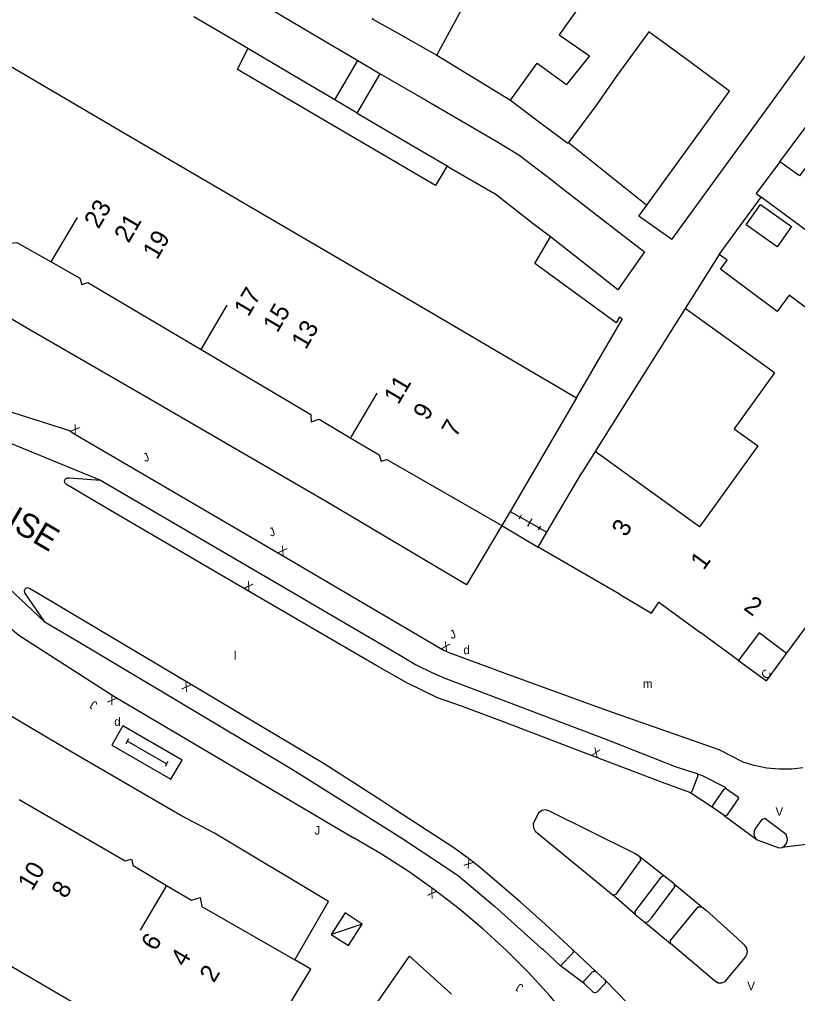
# Model space of a CAD drawing. Extents: x 134999 to 136502, y 457398 to 459002.
# Drawn here: x 135675.1 to 135720.5, y 457507.4 to 457564.4 of the extents above; entities that cross this region are included whole.
import ezdxf

# ---------------------------------------------------------------- set-up
doc = ezdxf.new("R2010")
doc.units = 0
for name, color, linetype in [('RI_DGTB_15', 7, 'Continuous'), ('RI_DGTB_23', 7, 'Continuous'), ('RI_DGTB_29', 7, 'Continuous'), ('RI_DGTB_30', 7, 'Continuous'), ('RI_DGTB_31', 7, 'Continuous'), ('RI_DGTB_35', 7, 'Continuous'), ('RI_DGTB_36', 7, 'Continuous'), ('RI_DGTB_37', 7, 'Continuous'), ('RI_DGTB_4', 7, 'Continuous'), ('RI_DGTB_43', 7, 'Continuous'), ('RI_DGTB_5', 7, 'Continuous'), ('RI_DGTB_53', 7, 'Continuous'), ('RI_DGTB_54', 7, 'Continuous'), ('RI_DGTB_6', 7, 'Continuous'), ('RI_DGTB_7', 7, 'Continuous')]:
    doc.layers.add(name, color=color, linetype=linetype)

msp = doc.modelspace()

# ---------------------------------------------------------------- linework, layer by layer
at = {"layer": 'RI_DGTB_15'}
for p, q in [((135676.914, 457550.187), (135678.434, 457552.778)), ((135685.673, 457545.053), (135687.191, 457547.641)), ((135694.437, 457539.928), (135695.948, 457542.504)), ((135683.638, 457513.73), (135682.099, 457511.122))]:
    msp.add_line(p, q, dxfattribs=at)
at = {"layer": 'RI_DGTB_23'}
msp.add_line((135703.231, 457534.763), (135705.362, 457533.51), dxfattribs=at)
at = {"layer": 'RI_DGTB_29'}
for points in [[(135681.09, 457523.05), (135680.442, 457521.923), (135683.902, 457519.933), (135684.55, 457521.06), (135681.09, 457523.05)], [(135681.424, 457522.296), (135681.262, 457522.014)], [(135683.649, 457520.828), (135681.343, 457522.155)], [(135683.73, 457520.969), (135683.568, 457520.687)]]:
    msp.add_lwpolyline(points, dxfattribs=at)
at = {"layer": 'RI_DGTB_30'}
for points in [[(135694.081, 457512.119), (135693.268, 457510.868), (135694.271, 457510.216), (135695.084, 457511.467), (135694.081, 457512.119)], [(135695.084, 457511.467), (135693.268, 457510.868)]]:
    msp.add_lwpolyline(points, dxfattribs=at)
at = {"layer": 'RI_DGTB_4'}
for p, q in [((135713.171, 457551.48), (135722.984, 457564.989)), ((135705.868, 457534.373), (135707.905, 457537.852)), ((135719.868, 457527.278), (135723.518, 457532.249)), ((135717.06, 457526.881), (135714.856, 457528.49))]:
    msp.add_line(p, q, dxfattribs=at)
for points in [[(135668.138, 457555.291), (135674.483, 457551.55), (135674.572, 457551.275), (135674.891, 457551.32), (135676.906, 457550.174)], [(135676.906, 457550.174), (135678.579, 457549.222), (135678.694, 457548.86), (135679.055, 457548.969), (135685.674, 457545.054)], [(135685.674, 457545.054), (135692.081, 457541.265), (135692.096, 457540.835), (135692.56, 457540.98), (135694.41, 457539.882)], [(135694.41, 457539.882), (135696.075, 457538.893), (135696.181, 457538.522), (135696.517, 457538.629), (135703.231, 457534.763)], [(135705.362, 457533.51), (135705.868, 457534.373)], [(135710.106, 457530.747), (135705.362, 457533.51)], [(135710.106, 457530.747), (135711.989, 457529.651), (135712.401, 457530.283), (135714.856, 457528.49)], [(135719.868, 457527.278), (135718.267, 457528.497), (135717.06, 457526.881)], [(135717.06, 457526.881), (135718.701, 457525.683), (135719.868, 457527.278)], [(135675.036, 457518.756), (135681.227, 457515.159), (135681.603, 457515.265), (135681.688, 457514.887), (135683.638, 457513.73)], [(135683.638, 457513.73), (135685.1, 457512.862), (135685.601, 457513.026), (135685.712, 457512.497), (135691.135, 457509.376)], [(135690.731, 457506.616), (135692.069, 457508.839), (135691.135, 457509.376)]]:
    msp.add_lwpolyline(points, dxfattribs=at)
at = {"layer": 'RI_DGTB_5'}
for p, q in [((135697.745, 457563.21), (135699.443, 457562.263)), ((135672.535, 457562.788), (135681.295, 457557.654)), ((135708.357, 457562.225), (135707.008, 457560.556)), ((135709.982, 457561.092), (135708.731, 457559.31)), ((135681.295, 457557.654), (135690.053, 457552.521)), ((135719.488, 457556.038), (135718.105, 457554.181)), ((135718.105, 457554.181), (135718.395, 457553.971)), ((135690.053, 457552.521), (135698.813, 457547.388)), ((135715.942, 457550.607), (135713.952, 457547.45)), ((135698.813, 457547.388), (135707.593, 457542.242)), ((135719.175, 457543.687), (135713.952, 457547.45)), ((135707.593, 457542.242), (135703.715, 457535.593)), ((135713.381, 457535.707), (135708.685, 457539.09)), ((135703.715, 457535.593), (135703.231, 457534.763)), ((135670.643, 457511.307), (135679.238, 457506.274))]:
    msp.add_line(p, q, dxfattribs=at)
for points in [[(135699.443, 457562.263), (135703.133, 457569.111), (135705.952, 457567.531)], [(135705.952, 457567.531), (135708.287, 457566.222), (135708.459, 457566.101), (135706.581, 457563.461), (135708.357, 457562.225)], [(135697.745, 457563.21), (135695.681, 457564.361), (135695.727, 457564.441)], [(135714.28, 457561.828), (135711.826, 457563.63), (135709.982, 457561.092)], [(135711.718, 457553.502), (135716.547, 457560.165), (135714.28, 457561.828)], [(135708.731, 457559.31), (135707.139, 457557.163)], [(135705.523, 457558.294), (135707.101, 457557.112), (135707.139, 457557.163)], [(135721.19, 457555.961), (135720.625, 457555.203), (135719.488, 457556.038)], [(135723.755, 457549.99), (135718.395, 457553.971)], [(135713.171, 457551.48), (135711.249, 457552.855), (135711.718, 457553.502)], [(135723.755, 457549.99), (135721.591, 457547.072), (135720.03, 457548.229), (135719.328, 457547.283), (135716.005, 457549.748), (135716.394, 457550.272), (135715.942, 457550.607)], [(135719.175, 457543.687), (135716.818, 457540.416), (135718.198, 457539.422), (135716.758, 457537.423)], [(135708.685, 457539.09), (135707.905, 457537.852)], [(135716.758, 457537.423), (135714.791, 457534.691), (135713.381, 457535.707)]]:
    msp.add_lwpolyline(points, dxfattribs=at)
at = {"layer": 'RI_DGTB_53'}
for p, q in [((135668.334, 457542.11), (135679.783, 457537.421)), ((135677.984, 457537.552), (135679.783, 457537.421)), ((135670.576, 457534.713), (135676.501, 457529.167)), ((135675.344, 457530.824), (135676.501, 457529.167)), ((135717.329, 457520.944), (135715.926, 457521.654)), ((135714.627, 457520.268), (135714.951, 457520.157)), ((135714.951, 457520.157), (135716.29, 457519.467)), ((135716.368, 457519.375), (135716.29, 457519.467)), ((135705.373, 457517.974), (135705.071, 457517.329)), ((135716.235, 457517.815), (135718.147, 457516.403)), ((135705.192, 457516.908), (135709.746, 457513.158)), ((135718.147, 457516.403), (135719.423, 457515.917)), ((135722.913, 457516.341), (135719.614, 457515.953)), ((135712.706, 457514.294), (135711.327, 457515.38)), ((135713.308, 457513.823), (135714.915, 457512.484)), ((135711.036, 457512.026), (135709.746, 457513.158)), ((135711.603, 457511.566), (135713.085, 457510.337)), ((135717.459, 457509.532), (135716.372, 457508.225)), ((135708.07, 457507.969), (135706.662, 457509.022)), ((135709.26, 457508.207), (135711.337, 457506.07))]:
    msp.add_line(p, q, dxfattribs=at)
for points in [[(135669.314, 457543.069), (135677.97, 457540.33), (135678.19, 457540.16), (135690.33, 457533.07), (135699.876, 457527.463)], [(135677.795, 457537.164), (135677.707, 457537.257), (135677.687, 457537.385), (135677.744, 457537.502), (135677.858, 457537.565), (135677.984, 457537.552)], [(135679.783, 457537.421), (135689.664, 457531.644), (135695.391, 457528.304), (135697.214, 457527.227)], [(135697.677, 457525.573), (135695.936, 457526.558), (135688.339, 457530.988), (135680.373, 457535.651), (135677.795, 457537.164)], [(135668.897, 457533.523), (135675.024, 457528.357), (135680.57, 457524.79), (135694.604, 457516.486)], [(135675.638, 457531.094), (135675.511, 457531.117), (135675.394, 457531.062), (135675.331, 457530.95), (135675.344, 457530.824)], [(135705.762, 457511.457), (135704.303, 457512.776), (135702.01, 457514.741), (135701.434, 457515.207), (135700.435, 457515.932), (135697.048, 457518.132), (135696.219, 457518.665), (135692.847, 457520.844), (135684.906, 457525.569), (135676.498, 457530.574), (135675.638, 457531.094)], [(135676.501, 457529.167), (135678.488, 457527.989), (135690.561, 457520.783), (135691.405, 457520.258), (135697.339, 457516.534), (135699.929, 457514.809), (135700.699, 457514.295), (135702.805, 457512.512), (135705.515, 457510.08), (135705.638, 457510.012)], [(135697.214, 457527.227), (135698.196, 457526.639), (135699.141, 457526.168), (135699.914, 457525.853)], [(135715.926, 457521.654), (135709.439, 457523.944), (135703.803, 457525.989), (135700.062, 457527.369), (135699.876, 457527.463)], [(135699.482, 457524.686), (135697.677, 457525.573)], [(135699.914, 457525.853), (135709.306, 457522.282), (135713.358, 457520.681)], [(135703.432, 457523.251), (135700.933, 457524.186), (135699.482, 457524.686)], [(135714.213, 457519.169), (135712.62, 457519.742), (135708.671, 457521.251), (135703.432, 457523.251)], [(135720.819, 457520.609), (135720.183, 457520.534), (135719.446, 457520.522), (135718.712, 457520.589), (135717.989, 457520.736), (135717.329, 457520.944)], [(135713.358, 457520.681), (135714.627, 457520.268)], [(135714.689, 457520.137), (135714.682, 457520.224), (135714.627, 457520.268)], [(135714.689, 457520.137), (135714.34, 457519.227)], [(135714.213, 457519.169), (135714.3, 457519.178), (135714.34, 457519.227)], [(135715.591, 457518.268), (135714.213, 457519.169)], [(135715.566, 457518.407), (135716.229, 457519.35)], [(135716.229, 457519.35), (135716.305, 457519.393), (135716.368, 457519.375)], [(135716.368, 457519.375), (135717.013, 457518.922)], [(135717.038, 457518.783), (135716.375, 457517.839)], [(135717.013, 457518.922), (135717.056, 457518.846), (135717.038, 457518.783)], [(135705.978, 457518.09), (135705.788, 457518.14), (135705.593, 457518.11), (135705.373, 457517.974)], [(135711.327, 457515.38), (135711.005, 457515.594), (135705.978, 457518.09)], [(135715.566, 457518.407), (135715.552, 457518.321), (135715.591, 457518.268)], [(135716.235, 457517.815), (135715.591, 457518.268)], [(135716.375, 457517.839), (135716.298, 457517.796), (135716.235, 457517.815)], [(135719.854, 457516.697), (135718.611, 457517.651), (135718.437, 457517.587), (135718.059, 457517.078)], [(135705.071, 457517.329), (135705.092, 457517.092), (135705.192, 457516.908)], [(135718.059, 457517.078), (135717.971, 457516.909), (135717.957, 457516.718), (135718.022, 457516.537), (135718.147, 457516.403)], [(135714.792, 457485.987), (135714.745, 457486.59), (135714.559, 457488.311), (135714.293, 457490.021), (135713.948, 457491.717), (135713.525, 457493.395), (135713.025, 457495.052), (135712.45, 457496.683), (135711.799, 457498.287), (135711.075, 457499.859), (135710.279, 457501.396), (135709.413, 457502.894), (135708.379, 457504.367), (135707.253, 457505.834), (135706.065, 457507.25), (135704.817, 457508.614), (135703.511, 457509.923), (135702.149, 457511.174), (135700.735, 457512.365), (135699.27, 457513.494), (135697.758, 457514.558), (135696.202, 457515.556), (135694.604, 457516.486)], [(135719.614, 457515.953), (135719.778, 457516.061), (135719.885, 457516.226), (135719.919, 457516.42), (135719.854, 457516.697)], [(135719.423, 457515.917), (135719.614, 457515.953)], [(135709.746, 457513.158), (135709.942, 457513.242), (135711.365, 457515.196), (135711.327, 457515.38)], [(135712.706, 457514.294), (135712.545, 457514.231), (135711.25, 457512.516), (135711.012, 457512.205), (135711.036, 457512.026)], [(135713.308, 457513.823), (135712.706, 457514.294)], [(135711.603, 457511.566), (135711.789, 457511.618), (135712.012, 457511.87), (135713.343, 457513.642)], [(135713.343, 457513.642), (135713.308, 457513.823)], [(135713.085, 457510.337), (135713.094, 457510.515), (135713.451, 457510.934), (135714.709, 457512.471)], [(135714.709, 457512.471), (135714.915, 457512.484)], [(135714.915, 457512.484), (135715.198, 457512.259)], [(135711.036, 457512.026), (135711.603, 457511.566)], [(135715.198, 457512.259), (135716.988, 457510.639), (135717.417, 457510.234)], [(135707.388, 457509.972), (135705.762, 457511.457)], [(135705.638, 457510.012), (135706.344, 457509.323), (135706.662, 457509.022)], [(135715.651, 457508.164), (135713.085, 457510.337)], [(135717.417, 457510.234), (135717.533, 457510.068), (135717.576, 457509.869), (135717.54, 457509.67), (135717.459, 457509.532)], [(135706.662, 457509.022), (135707.382, 457509.774)], [(135707.382, 457509.774), (135707.423, 457509.874), (135707.388, 457509.972)], [(135708.73, 457508.693), (135707.388, 457509.972)], [(135708.529, 457508.676), (135708.064, 457508.18)], [(135708.529, 457508.676), (135708.626, 457508.723), (135708.73, 457508.693)], [(135709.26, 457508.207), (135708.73, 457508.693)], [(135708.07, 457507.969), (135708.024, 457508.067), (135708.055, 457508.17), (135708.064, 457508.18)], [(135708.07, 457507.969), (135708.024, 457508.066), (135708.055, 457508.17), (135708.064, 457508.18)], [(135708.07, 457507.969), (135708.575, 457507.487)], [(135708.787, 457507.492), (135709.267, 457507.993)], [(135709.26, 457508.207), (135709.308, 457508.11), (135709.279, 457508.007), (135709.267, 457507.993)], [(135716.372, 457508.225), (135716.243, 457508.088), (135716.07, 457508.017), (135715.882, 457508.023), (135715.714, 457508.106), (135715.651, 457508.164)], [(135708.787, 457507.492), (135708.69, 457507.446), (135708.587, 457507.477), (135708.575, 457507.487)]]:
    msp.add_lwpolyline(points, dxfattribs=at)
at = {"layer": 'RI_DGTB_54'}
for p, q in [((135699.443, 457562.263), (135703.738, 457559.632)), ((135707.139, 457557.163), (135711.718, 457553.502)), ((135715.942, 457550.607), (135718.395, 457553.971)), ((135713.952, 457547.45), (135710.603, 457542.134)), ((135703.715, 457535.593), (135704.304, 457535.26)), ((135704.368, 457535.372), (135704.24, 457535.148)), ((135705.428, 457534.623), (135704.304, 457535.26)), ((135705.428, 457534.623), (135704.304, 457535.26)), ((135704.993, 457535.166), (135704.739, 457534.717)), ((135705.492, 457534.735), (135705.364, 457534.511)), ((135705.428, 457534.623), (135705.868, 457534.373))]:
    msp.add_line(p, q, dxfattribs=at)
for points in [[(135703.231, 457534.763), (135701.167, 457531.303), (135693.165, 457536.051), (135682.674, 457542.151), (135675.664, 457546.201), (135664.972, 457552.474), (135657.962, 457556.524), (135647.625, 457562.705), (135640.615, 457566.755), (135630.338, 457572.795), (135623.328, 457576.845), (135612.848, 457583.095), (135604.749, 457587.784), (135606.791, 457591.268)], [(135699.357, 457554.641), (135687.799, 457561.436), (135688.389, 457562.651)], [(135719.488, 457556.038), (135724.037, 457562.146)], [(135700.043, 457555.786), (135699.357, 457554.641)], [(135691.135, 457509.376), (135693.104, 457512.793), (135686.451, 457516.786), (135684.486, 457517.816), (135677.786, 457521.722), (135652.177, 457536.888), (135641.712, 457542.966), (135625.464, 457552.52), (135623.455, 457549.028)], [(135707.593, 457542.242), (135710.283, 457546.855), (135710.112, 457546.957), (135709.918, 457546.618), (135705.171, 457550.091), (135706.071, 457551.635)], [(135710.603, 457542.134), (135708.685, 457539.09)], [(135694.138, 457504.271), (135697.843, 457509.597), (135700.297, 457507.372)]]:
    msp.add_lwpolyline(points, dxfattribs=at)
at = {"layer": 'RI_DGTB_6'}
for p, q in [((135693.481, 457559.649), (135694.823, 457561.947)), ((135694.782, 457558.883), (135696.124, 457561.181)), ((135703.738, 457559.632), (135705.523, 457558.294))]:
    msp.add_line(p, q, dxfattribs=at)
for points in [[(135689.342, 457565.181), (135692.083, 457563.564)], [(135687.998, 457562.882), (135685.248, 457564.502)], [(135692.083, 457563.564), (135694.823, 457561.947)], [(135688.389, 457562.651), (135687.998, 457562.882)], [(135690.739, 457561.265), (135688.389, 457562.651)], [(135693.481, 457559.649), (135690.739, 457561.265)], [(135703.738, 457559.632), (135705.303, 457561.789), (135707.008, 457560.556)], [(135696.124, 457561.181), (135698.831, 457559.606)], [(135698.831, 457559.606), (135701.537, 457558.032)], [(135694.782, 457558.883), (135697.48, 457557.295)], [(135701.537, 457558.032), (135702.85, 457557.268), (135704.229, 457556.43)], [(135697.48, 457557.295), (135700.043, 457555.786)], [(135704.229, 457556.43), (135706.189, 457554.933), (135706.681, 457554.552)], [(135700.043, 457555.786), (135700.179, 457555.707)], [(135700.179, 457555.707), (135702.801, 457554.187)], [(135706.681, 457554.552), (135709.123, 457552.661)], [(135705.075, 457552.412), (135702.801, 457554.187)], [(135719.319, 457551.068), (135717.515, 457552.352), (135718.351, 457553.527), (135720.155, 457552.243), (135719.319, 457551.068)], [(135706.071, 457551.635), (135705.075, 457552.412)], [(135709.123, 457552.661), (135711.565, 457550.77), (135710.02, 457548.552), (135707.512, 457550.51)], [(135707.512, 457550.51), (135706.071, 457551.635)]]:
    msp.add_lwpolyline(points, dxfattribs=at)
at = {"layer": 'RI_DGTB_7'}
for p, q in [((135694.823, 457561.947), (135696.124, 457561.181)), ((135694.782, 457558.883), (135693.481, 457559.649))]:
    msp.add_line(p, q, dxfattribs=at)

# ---------------------------------------------------------------- texts
at = {"layer": 'RI_DGTB_29'}
msp.add_text('d', height=0.5, rotation=359.9997, dxfattribs=at).set_placement((135700.99, 457527.25))
msp.add_text('d', height=0.5, dxfattribs=at).set_placement((135680.591, 457523.056))
at = {"layer": 'RI_DGTB_30'}
for rotation, p in [(326.0079, (135677.983, 457540.3)), (329.6525, (135690.114, 457533.196)), (329.7511, (135688.123, 457531.114)), (333.24, (135699.653, 457527.576)), (149.2479, (135685.121, 457525.441)), (147.2494, (135680.78, 457524.655)), (339.079, (135708.437, 457521.34)), (141.0643, (135701.628, 457515.05)), (147.3378, (135699.483, 457513.358))]:
    msp.add_text('X', height=0.5, rotation=rotation, dxfattribs=at).set_placement(p)
for p in [(135719.227, 457517.799), (135717.58, 457507.598)]:
    msp.add_text('V', height=0.5, dxfattribs=at).set_placement(p)
at = {"layer": 'RI_DGTB_31'}
for rotation, p in [(21.8964, (135682.385, 457538.469)), (21.8964, (135689.743, 457534.105)), (21.8964, (135700.302, 457528.114)), (149.6701, (135679.645, 457524.394)), (359.9997, (135692.29, 457516.7)), (149.6701, (135704.532, 457507.877))]:
    msp.add_text('J', height=0.5, rotation=rotation, dxfattribs=at).set_placement(p)
at = {"layer": 'RI_DGTB_35'}
for s, rotation, p in [('7', 59.6085, (135700.556, 457539.87)), ('1', 53.8618, (135715.028, 457532.112)), ('2', 323.7307, (135717.308, 457529.89)), ('2', 59.4644, (135686.413, 457507.99))]:
    msp.add_text(s, height=1.054, rotation=rotation, dxfattribs=at).set_placement(p)
at = {"layer": 'RI_DGTB_36'}
for s, rotation, p in [('23', 59.6085, (135679.671, 457552.059)), ('21', 59.6143, (135681.428, 457551.236)), ('19', 59.6085, (135683.093, 457550.261)), ('17', 59.6085, (135688.427, 457546.922)), ('15', 59.6143, (135690.12, 457545.986)), ('13', 59.6085, (135691.782, 457545.008)), ('11', 59.6085, (135697.185, 457541.786)), ('9', 59.6143, (135698.894, 457540.849)), ('3', 59.7841, (135710.499, 457534.053)), ('10', 59.4644, (135675.789, 457513.36)), ('8', 59.4644, (135677.763, 457512.906)), ('6', 59.4644, (135683.008, 457509.844)), ('4', 59.4644, (135684.721, 457508.924))]:
    msp.add_text(s, height=1.054, rotation=rotation, dxfattribs=at).set_placement(p)
at = {"layer": 'RI_DGTB_37'}
msp.add_text('LAAN VAN CHARTROISE', height=1.4, rotation=329.5709, dxfattribs=at).set_placement((135657.802, 457544.377))
at = {"layer": 'RI_DGTB_43'}
for s, p in [('l', (135687.583, 457526.932)), ('m', (135711.48, 457525.269))]:
    msp.add_text(s, height=0.5, dxfattribs=at).set_placement(p)
at = {"layer": 'RI_DGTB_7'}
msp.add_text('C', height=0.5, rotation=52.9116, dxfattribs=at).set_placement((135718.728, 457525.739))

doc.saveas('drawing.dxf')
